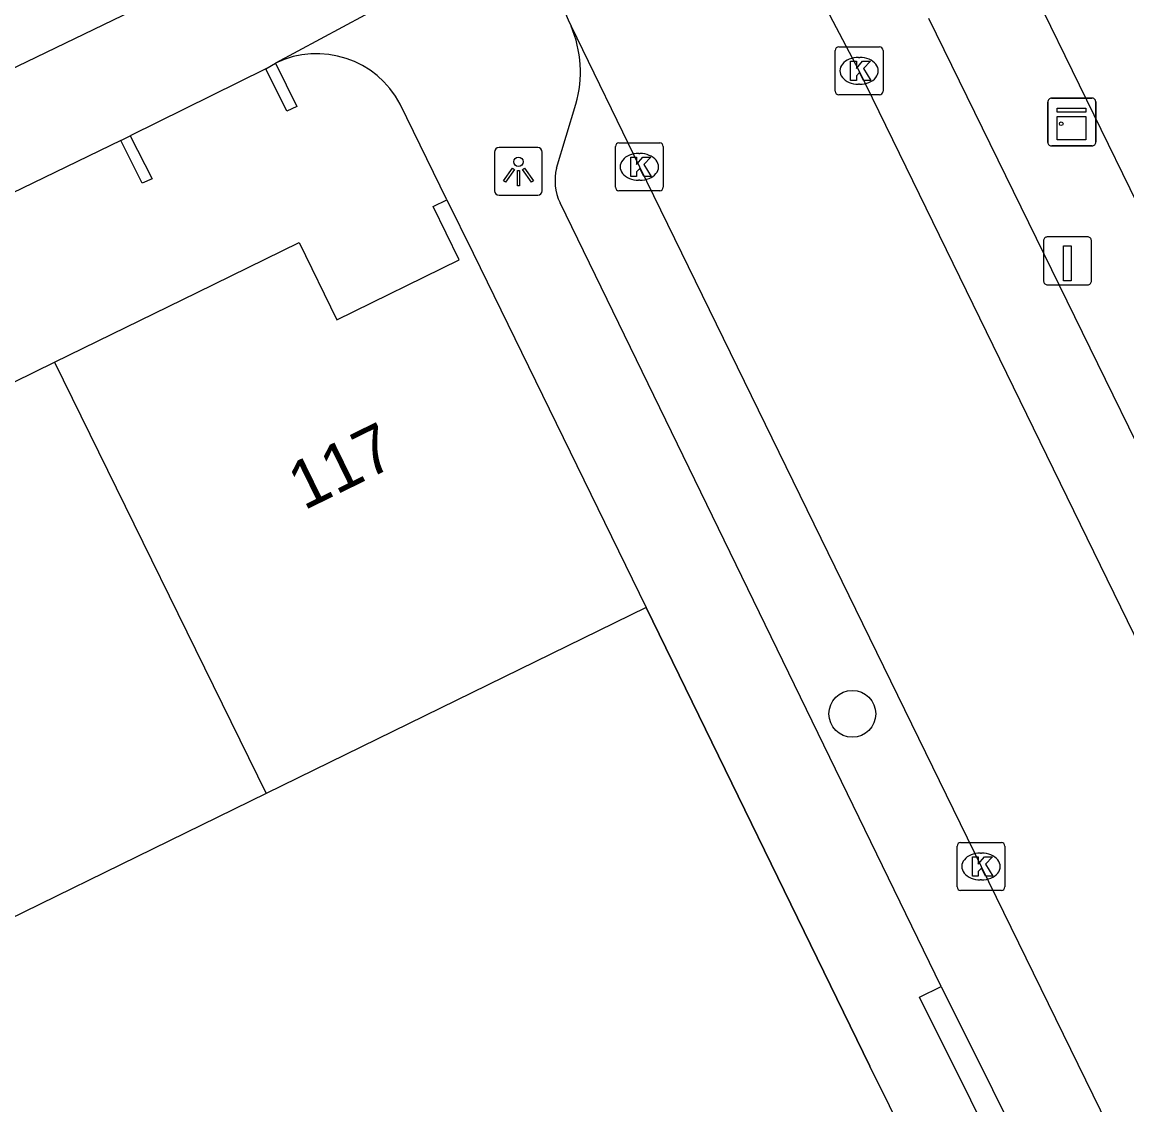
# Model space of a CAD drawing. Extents: x 160457 to 162082, y 388340 to 389736.
# Drawn here: x 161009.85 to 161032.93, y 389104.52 to 389127.14 of the extents above; entities that cross this region are included whole.
import ezdxf

# ---------------------------------------------------------------- set-up
doc = ezdxf.new("R2010")
doc.units = 0
for name, color, linetype in [('IMGEO_Boom', 7, 'Continuous'), ('IMGEO_Fietspad_gesloten', 7, 'Continuous'), ('IMGEO_Kast', 7, 'Continuous'), ('IMGEO_Kolk', 7, 'Continuous'), ('IMGEO_Laadpaal', 7, 'Continuous'), ('IMGEO_Lichtpunt', 7, 'Continuous'), ('IMGEO_Muur', 7, 'Continuous'), ('IMGEO_Pand', 7, 'Continuous'), ('IMGEO_Pand_nummerreeks', 7, 'Continuous'), ('IMGEO_Rijbaan_lokaal_open', 7, 'Continuous'), ('IMGEO_Voetpad_open', 7, 'Continuous')]:
    doc.layers.add(name, color=color, linetype=linetype)

msp = doc.modelspace()

# ---------------------------------------------------------------- linework, layer by layer
at = {"layer": 'IMGEO_Boom'}
msp.add_circle((161027.196, 389112.685), 0.489, dxfattribs=at)
at = {"layer": 'IMGEO_Fietspad_gesloten'}
msp.add_lwpolyline([(160887.362, 389066.396), (160952.948, 389098.503), (160952.979, 389098.518), (161000, 389121.514), (161017.317, 389129.87), (161019.165, 389130.759)], dxfattribs=at)
at = {"layer": 'IMGEO_Kast'}
for p, q in [((161031.356, 389125.549), (161032.197, 389125.549)), ((161032.197, 389125.549), (161031.356, 389125.549)), ((161031.281, 389124.624), (161031.281, 389125.465)), ((161031.281, 389125.465), (161031.281, 389124.624)), ((161032.281, 389125.474), (161032.281, 389124.633)), ((161032.281, 389124.633), (161032.281, 389125.474)), ((161032.206, 389124.549), (161031.365, 389124.549)), ((161031.365, 389124.549), (161032.206, 389124.549))]:
    msp.add_line(p, q, dxfattribs=at)
for points in [[(161031.476, 389125.339), (161032.076, 389125.339), (161032.076, 389125.254), (161031.476, 389125.254), (161031.476, 389125.339)], [(161031.476, 389125.164), (161032.076, 389125.164), (161032.076, 389124.675), (161031.476, 389124.675), (161031.476, 389125.164)]]:
    msp.add_lwpolyline(points, dxfattribs=at)
msp.add_circle((161031.56, 389125.013), 0.0377, dxfattribs=at)
for centre, start, end in [((161031.359, 389125.471), 92.4484, 184.2845), ((161031.359, 389125.471), 92.4484, 184.2845), ((161032.203, 389125.471), 2.4484, 94.2845), ((161032.203, 389125.471), 2.4484, 94.2845), ((161031.359, 389124.627), 182.4484, 274.2845), ((161031.359, 389124.627), 182.4484, 274.2845), ((161032.203, 389124.627), 272.4484, 4.2845), ((161032.203, 389124.627), 272.4484, 4.2845)]:
    msp.add_arc(centre, 0.0779, start, end, dxfattribs=at)
at = {"layer": 'IMGEO_Kolk'}
for p, q in [((161026.836, 389125.693), (161026.836, 389126.545)), ((161026.911, 389126.619), (161027.763, 389126.619)), ((161027.837, 389126.545), (161027.837, 389125.693)), ((161027.324, 389126.399), (161027.349, 389126.399)), ((161027.347, 389125.839), (161027.322, 389125.839)), ((161027.763, 389125.619), (161026.911, 389125.619)), ((161022.244, 389123.686), (161022.244, 389124.538)), ((161022.319, 389124.612), (161023.171, 389124.612)), ((161022.732, 389124.392), (161022.757, 389124.392)), ((161023.245, 389124.538), (161023.245, 389123.686)), ((161022.755, 389123.832), (161022.73, 389123.832)), ((161023.171, 389123.612), (161022.319, 389123.612)), ((161029.383, 389109.071), (161029.383, 389109.923)), ((161029.458, 389109.997), (161030.31, 389109.997)), ((161030.384, 389109.923), (161030.384, 389109.071)), ((161029.871, 389109.777), (161029.896, 389109.777)), ((161029.894, 389109.217), (161029.869, 389109.217)), ((161030.31, 389108.997), (161029.458, 389108.997))]:
    msp.add_line(p, q, dxfattribs=at)
for points in [[(161026.836, 389125.693), (161026.836, 389126.545)], [(161026.911, 389126.619), (161027.763, 389126.619)], [(161027.837, 389126.545), (161027.837, 389125.693)], [(161027.157, 389126.319), (161027.28, 389126.319), (161027.28, 389126.168), (161027.41, 389126.319), (161027.574, 389126.319), (161027.428, 389126.168), (161027.581, 389125.919), (161027.429, 389125.919), (161027.344, 389126.083), (161027.28, 389126.016), (161027.28, 389125.919), (161027.157, 389125.919), (161027.157, 389126.319)], [(161027.763, 389125.619), (161026.911, 389125.619)], [(161022.244, 389123.686), (161022.244, 389124.538)], [(161022.319, 389124.612), (161023.171, 389124.612)], [(161023.245, 389124.538), (161023.245, 389123.686)], [(161022.565, 389124.312), (161022.688, 389124.312), (161022.688, 389124.161), (161022.818, 389124.312), (161022.982, 389124.312), (161022.836, 389124.161), (161022.989, 389123.912), (161022.837, 389123.912), (161022.752, 389124.076), (161022.688, 389124.009), (161022.688, 389123.912), (161022.565, 389123.912), (161022.565, 389124.312)], [(161023.171, 389123.612), (161022.319, 389123.612)], [(161029.383, 389109.071), (161029.383, 389109.923)], [(161029.458, 389109.997), (161030.31, 389109.997)], [(161030.384, 389109.923), (161030.384, 389109.071)], [(161029.704, 389109.697), (161029.827, 389109.697), (161029.827, 389109.546), (161029.957, 389109.697), (161030.121, 389109.697), (161029.975, 389109.546), (161030.128, 389109.297), (161029.976, 389109.297), (161029.891, 389109.461), (161029.827, 389109.394), (161029.827, 389109.297), (161029.704, 389109.297), (161029.704, 389109.697)], [(161030.31, 389108.997), (161029.458, 389108.997)]]:
    msp.add_lwpolyline(points, dxfattribs=at)
for centre, start, end in [((161026.913, 389126.543), 91.552, 178.448), ((161026.913, 389126.543), 91.552, 178.448), ((161027.761, 389126.543), 1.552, 88.448), ((161027.761, 389126.543), 1.552, 88.448), ((161026.913, 389125.695), 181.552, 268.448), ((161026.913, 389125.695), 181.552, 268.448), ((161027.761, 389125.695), 271.552, 358.448), ((161027.761, 389125.695), 271.552, 358.448), ((161022.321, 389124.536), 91.552, 178.448), ((161022.321, 389124.536), 91.552, 178.448), ((161023.169, 389124.536), 1.552, 88.448), ((161023.169, 389124.536), 1.552, 88.448), ((161022.321, 389123.688), 181.552, 268.448), ((161022.321, 389123.688), 181.552, 268.448), ((161023.169, 389123.688), 271.552, 358.448), ((161023.169, 389123.688), 271.552, 358.448), ((161029.46, 389109.921), 91.552, 178.448), ((161029.46, 389109.921), 91.552, 178.448), ((161030.308, 389109.921), 1.552, 88.448), ((161030.308, 389109.921), 1.552, 88.448), ((161029.46, 389109.073), 181.552, 268.448), ((161029.46, 389109.073), 181.552, 268.448), ((161030.308, 389109.073), 271.552, 358.448), ((161030.308, 389109.073), 271.552, 358.448)]:
    msp.add_arc(centre, 0.0765, start, end, dxfattribs=at)
for centre, major_axis, ratio, start_param, end_param in [((161027.323, 389126.119), (-0.387, 0.002), 0.722429, 4.712389, 7.853982), ((161027.348, 389126.119), (-0.39, 0.002), 0.717154, 1.570796, 4.712389), ((161022.731, 389124.112), (-0.387, 0.002), 0.722429, 4.712389, 7.853982), ((161022.756, 389124.112), (-0.39, 0.002), 0.717154, 1.570796, 4.712389), ((161029.87, 389109.497), (-0.387, 0.002), 0.722429, 4.712389, 7.853982), ((161029.895, 389109.497), (-0.39, 0.002), 0.717154, 1.570796, 4.712389)]:
    msp.add_ellipse(centre, major_axis=major_axis, ratio=ratio, start_param=start_param, end_param=end_param, dxfattribs=at)
at = {"layer": 'IMGEO_Laadpaal'}
for p, q in [((161031.191, 389122.565), (161031.191, 389121.724)), ((161031.191, 389122.565), (161031.191, 389121.724)), ((161032.107, 389122.649), (161031.266, 389122.649)), ((161032.107, 389122.649), (161031.266, 389122.649)), ((161032.191, 389121.733), (161032.191, 389122.574)), ((161032.191, 389121.733), (161032.191, 389122.574)), ((161031.275, 389121.649), (161032.116, 389121.649)), ((161031.275, 389121.649), (161032.116, 389121.649))]:
    msp.add_line(p, q, dxfattribs=at)
msp.add_lwpolyline([(161031.606, 389122.462), (161031.766, 389122.462), (161031.766, 389121.729), (161031.606, 389121.729), (161031.606, 389122.462)], dxfattribs=at)
for centre, start, end in [((161031.269, 389122.571), 92.4484, 184.2845), ((161031.269, 389122.571), 92.4484, 184.2845), ((161032.113, 389122.571), 2.4484, 94.2845), ((161032.113, 389122.571), 2.4484, 94.2845), ((161031.269, 389121.727), 182.4484, 274.2845), ((161031.269, 389121.727), 182.4484, 274.2845), ((161032.113, 389121.727), 272.4484, 4.2845), ((161032.113, 389121.727), 272.4484, 4.2845)]:
    msp.add_arc(centre, 0.0779, start, end, dxfattribs=at)
at = {"layer": 'IMGEO_Lichtpunt'}
for p, q in [((161019.72, 389124.42), (161019.72, 389123.613)), ((161019.72, 389124.42), (161019.72, 389123.613)), ((161020.622, 389124.515), (161019.814, 389124.515)), ((161020.622, 389124.515), (161019.814, 389124.515)), ((161020.716, 389123.613), (161020.716, 389124.42)), ((161020.716, 389123.613), (161020.716, 389124.42)), ((161019.814, 389123.519), (161020.622, 389123.519)), ((161019.814, 389123.519), (161020.622, 389123.519))]:
    msp.add_line(p, q, dxfattribs=at)
for points in [[(161020.094, 389124.084), (161020.133, 389124.056), (161019.945, 389123.794), (161019.907, 389123.821), (161020.094, 389124.084)], [(161020.196, 389124.036), (161020.243, 389124.036), (161020.243, 389123.714), (161020.196, 389123.714), (161020.196, 389124.036)], [(161020.306, 389124.056), (161020.344, 389124.083), (161020.531, 389123.821), (161020.492, 389123.793), (161020.306, 389124.056)]]:
    msp.add_lwpolyline(points, dxfattribs=at)
msp.add_circle((161020.219, 389124.218), 0.0994, dxfattribs=at)
for centre, start, end in [((161019.814, 389124.42), 90, 180), ((161019.814, 389124.42), 90, 180), ((161020.622, 389124.42), 0, 90), ((161020.622, 389124.42), 0, 90), ((161019.814, 389123.613), 180, 270), ((161019.814, 389123.613), 180, 270), ((161020.622, 389123.613), 270, 0), ((161020.622, 389123.613), 270, 360)]:
    msp.add_arc(centre, 0.0946, start, end, dxfattribs=at)
at = {"layer": 'IMGEO_Muur'}
msp.add_lwpolyline([(161022.891, 389114.907), (161027.559, 389105.324)], dxfattribs=at)
at = {"layer": 'IMGEO_Pand'}
for points in [[(161034.505, 389120.577), (161030.888, 389127.981), (161030.344, 389129.095)], [(161014.94, 389126.16), (161015.142, 389126.279)], [(161015.142, 389126.279), (161015.587, 389125.374), (161015.383, 389125.273), (161014.94, 389126.16)], [(161011.91, 389124.665), (161012.109, 389124.762)], [(161012.109, 389124.762), (161012.567, 389123.862), (161012.359, 389123.773), (161011.91, 389124.665)], [(161010.527, 389120.031), (161013.509, 389121.491), (161015.634, 389122.531), (161016.425, 389120.916), (161018.983, 389122.168), (161018.439, 389123.282), (161018.726, 389123.422)], [(161018.726, 389123.422), (161019.27, 389122.308), (161022.891, 389114.907)], [(161003.008, 389115.73), (161003.155, 389115.802), (161003.7, 389114.688), (161006.211, 389115.917), (161005.42, 389117.532), (161007.588, 389118.593), (161010.527, 389120.031)], [(161010.527, 389120.031), (161014.948, 389111.022)], [(161022.891, 389114.907), (161014.948, 389111.022)], [(161014.948, 389111.022), (161007.175, 389107.22)]]:
    msp.add_lwpolyline(points, dxfattribs=at)
at = {"layer": 'IMGEO_Rijbaan_lokaal_open'}
for points in [[(161047.341, 389085.228), (161042.546, 389095.02), (161035.606, 389109.176), (161027.335, 389126.119), (161025.771, 389129.097)], [(161021.32, 389127.053), (161022.746, 389124.112), (161029.885, 389109.497), (161037.666, 389093.595), (161041.853, 389085.073), (161042.758, 389083.221)]]:
    msp.add_lwpolyline(points, dxfattribs=at)
msp.add_arc((161022.809, 389127.874), 1.7, 132.916, 208.8796, dxfattribs=at)
at = {"layer": 'IMGEO_Voetpad_open'}
for points in [[(161021.676, 389129.793), (161015.142, 389126.279)], [(161028.787, 389127.22), (161036.818, 389110.813)], [(161014.94, 389126.16), (161012.109, 389124.762)], [(161018.726, 389123.422), (161017.748, 389125.42)], [(161021.011, 389124.086), (161021.421, 389125.422)], [(161011.91, 389124.665), (161005.969, 389121.786)], [(161029.049, 389106.987), (161021.088, 389123.358)], [(161028.793, 389102.843), (161027.559, 389105.324), (161022.891, 389114.907)], [(161031.194, 389102.684), (161030.747, 389102.461), (161028.602, 389106.764), (161029.049, 389106.987)], [(161029.049, 389106.987), (161031.194, 389102.684)]]:
    msp.add_lwpolyline(points, dxfattribs=at)
for centre, radius, start, end in [((161019.021, 389126.092), 2.492, 344.4026, 22.6845), ((161016.003, 389124.507), 1.97, 27.606, 115.9071), ((161022.115, 389123.835), 1.132, 167.1769, 204.8985)]:
    msp.add_arc(centre, radius, start, end, dxfattribs=at)

# ---------------------------------------------------------------- texts
at = {"layer": 'IMGEO_Pand_nummerreeks'}
msp.add_text('117', height=1, rotation=26.0784, dxfattribs=at).set_placement((161015.737, 389116.928))

doc.saveas('drawing.dxf')
